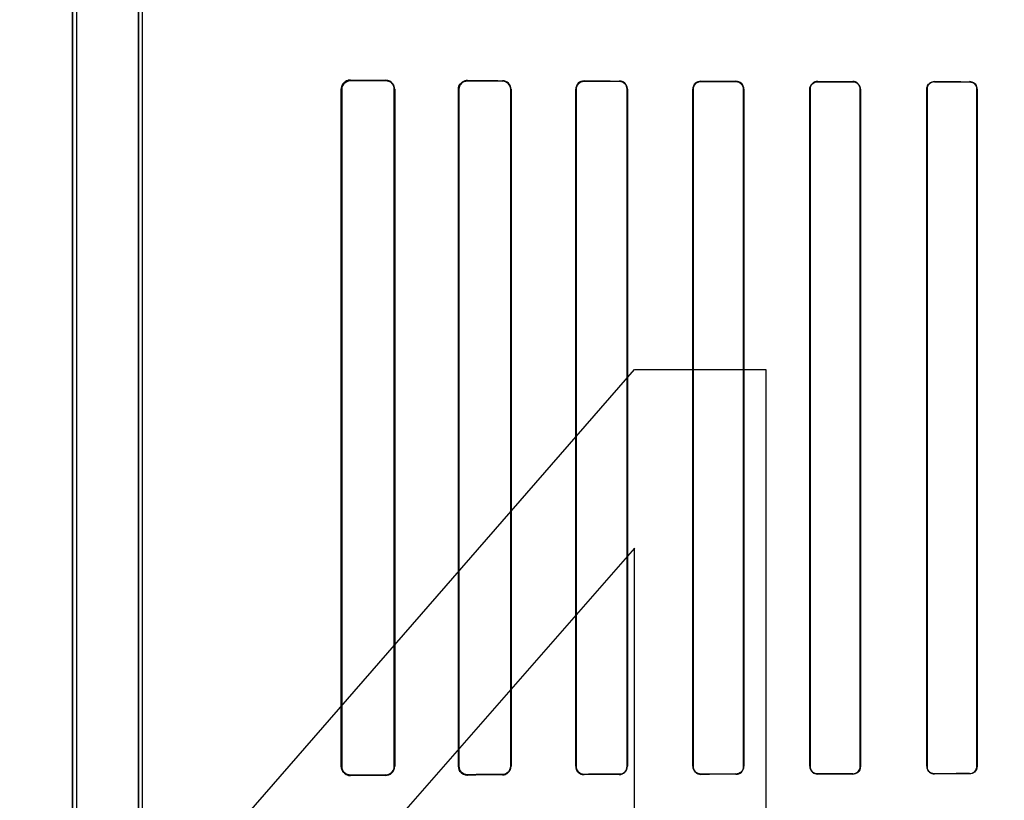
# Model space of a CAD drawing. Header units: millimetres. Extents: x 0 to 297, y 0 to 210.
# Tile 345 of 438: x 242.066 to 242.319, y 157.258 to 157.459. Entities that reach past the tile are written whole.
import ezdxf

# ---------------------------------------------------------------- set-up
doc = ezdxf.new("R2010")
doc.units = ezdxf.units.MM
doc.header["$LTSCALE"] = 16.335
doc.layers.get('0').update_dxf_attribs({"linetype": 'CONTINUOUS'})
for name, color, linetype in [('AXES_REF', 7, 'CONTINUOUS'), ('INTFCLR_1', 7, 'CONTINUOUS'), ('INTFCLR_72935', 7, 'CONTINUOUS')]:
    doc.layers.add(name, color=color, linetype=linetype)

msp = doc.modelspace()

# ---------------------------------------------------------------- linework, layer by layer
at = {"color": 7, "linetype": 'Continuous'}
for p, q in [((242.08854, 157.21387), (242.22354, 157.36898)), ((242.22354, 157.36898), (242.25729, 157.36898)), ((242.25729, 157.36898), (242.25729, 157.21387)), ((242.22354, 157.32302), (242.12791, 157.21387)), ((242.22354, 157.21387), (242.22354, 157.32302))]:
    msp.add_line(p, q, dxfattribs=at)
for radius in [5.8175, 5.817, 5.77975]:
    msp.add_circle((241.49791, 154.83398), radius, dxfattribs=at)
msp.add_arc((241.49791, 154.83398), 5.76, 278.277129, 261.722871, dxfattribs=at)
at = {"layer": 'AXES_REF', "color": 9, "linetype": 'Continuous'}
msp.add_circle((241.49791, 154.83398), 3.55715, dxfattribs=at)
at = {"layer": 'AXES_REF', "color": 7, "linetype": 'Continuous'}
msp.add_arc((241.49791, 154.83398), 5.892, 113.082666, 66.917334, dxfattribs=at)
at = {"layer": 'AXES_REF', "color": 9, "linetype": 'Continuous'}
msp.add_arc((241.49791, 154.83398), 5.30671, 94.41181, 85.58819, dxfattribs=at)
at = {"layer": 'INTFCLR_1', "color": 6, "linetype": 'Continuous'}
for p, q in [((242.07915, 156.93397), (242.07915, 158.53597)), ((242.08021, 156.93397), (242.08021, 158.53598)), ((242.09609, 157.97652), (242.09609, 157.25342)), ((242.09715, 157.25342), (242.09715, 157.97652)), ((242.14818, 157.44097), (242.14818, 157.26697)), ((242.14829, 157.44097), (242.14829, 157.26697)), ((242.16181, 157.26697), (242.16181, 157.44097)), ((242.16191, 157.26697), (242.16191, 157.44097)), ((242.17831, 157.44097), (242.17831, 157.26697)), ((242.1784, 157.44097), (242.1784, 157.26697)), ((242.19171, 157.26697), (242.19171, 157.44097)), ((242.1918, 157.26697), (242.1918, 157.44097)), ((242.20841, 157.44097), (242.20841, 157.26697)), ((242.20849, 157.44097), (242.20849, 157.26697)), ((242.22163, 157.26697), (242.22163, 157.44097)), ((242.22171, 157.26697), (242.22171, 157.44097)), ((242.23849, 157.44097), (242.23849, 157.26697)), ((242.23857, 157.44097), (242.23857, 157.26697)), ((242.25156, 157.26697), (242.25156, 157.44097)), ((242.25164, 157.26697), (242.25164, 157.44097)), ((242.26855, 157.44097), (242.26855, 157.26697)), ((242.26862, 157.44097), (242.26862, 157.26697)), ((242.28151, 157.26697), (242.28151, 157.44097)), ((242.28158, 157.26697), (242.28158, 157.44097)), ((242.2986, 157.44097), (242.2986, 157.26697)), ((242.29867, 157.44097), (242.29867, 157.26697)), ((242.31148, 157.26697), (242.31148, 157.44097)), ((242.31154, 157.26697), (242.31154, 157.44097))]:
    msp.add_line(p, q, dxfattribs=at)
at = {"layer": 'INTFCLR_1', "color": 9, "linetype": 'Continuous'}
for p, q in [((242.15058, 157.44325), (242.15058, 157.44336)), ((242.15958, 157.44332), (242.15958, 157.44321)), ((242.18058, 157.44314), (242.18058, 157.44323)), ((242.18958, 157.44319), (242.18958, 157.44311)), ((242.21058, 157.44305), (242.21058, 157.44313)), ((242.21958, 157.4431), (242.21958, 157.44303)), ((242.24058, 157.44298), (242.24058, 157.44305)), ((242.24958, 157.44303), (242.24958, 157.44296)), ((242.27058, 157.44292), (242.27058, 157.44299)), ((242.27958, 157.44298), (242.27958, 157.44291)), ((242.30058, 157.44288), (242.30058, 157.44295)), ((242.30958, 157.44294), (242.30958, 157.44287)), ((242.14818, 157.44097), (242.14829, 157.44097)), ((242.16181, 157.44097), (242.16191, 157.44097)), ((242.17831, 157.44097), (242.1784, 157.44097)), ((242.19171, 157.44097), (242.1918, 157.44097)), ((242.20841, 157.44097), (242.20849, 157.44097)), ((242.22163, 157.44097), (242.22171, 157.44097)), ((242.23849, 157.44097), (242.23857, 157.44097)), ((242.25156, 157.44097), (242.25164, 157.44097)), ((242.26855, 157.44097), (242.26862, 157.44097)), ((242.28151, 157.44097), (242.28158, 157.44097)), ((242.2986, 157.44097), (242.29867, 157.44097)), ((242.31148, 157.44097), (242.31154, 157.44097)), ((242.14829, 157.26697), (242.14818, 157.26697)), ((242.15058, 157.26458), (242.15058, 157.26469)), ((242.15958, 157.26472), (242.15958, 157.26462)), ((242.16191, 157.26697), (242.16181, 157.26697)), ((242.1784, 157.26697), (242.17831, 157.26697)), ((242.18058, 157.26471), (242.18058, 157.2648)), ((242.18958, 157.26483), (242.18958, 157.26474)), ((242.1918, 157.26697), (242.19171, 157.26697)), ((242.20849, 157.26697), (242.20841, 157.26697)), ((242.21058, 157.26481), (242.21058, 157.26489)), ((242.21958, 157.26491), (242.21958, 157.26484)), ((242.22171, 157.26697), (242.22163, 157.26697)), ((242.23857, 157.26697), (242.23849, 157.26697)), ((242.24058, 157.26489), (242.24058, 157.26496)), ((242.24958, 157.26498), (242.24958, 157.26491)), ((242.25164, 157.26697), (242.25156, 157.26697)), ((242.26862, 157.26697), (242.26855, 157.26697)), ((242.27058, 157.26495), (242.27058, 157.26502)), ((242.27958, 157.26503), (242.27958, 157.26496)), ((242.28158, 157.26697), (242.28151, 157.26697)), ((242.29867, 157.26697), (242.2986, 157.26697)), ((242.30058, 157.26499), (242.30058, 157.26506)), ((242.30958, 157.26507), (242.30958, 157.265)), ((242.31154, 157.26697), (242.31148, 157.26697))]:
    msp.add_line(p, q, dxfattribs=at)
at = {"layer": 'INTFCLR_1', "color": 7, "linetype": 'Continuous'}
for points in [[(242.15058, 157.44325), (242.1505, 157.44325), (242.15041, 157.44325), (242.15033, 157.44324), (242.15025, 157.44323), (242.15016, 157.44322), (242.15008, 157.4432), (242.15, 157.44318), (242.14992, 157.44316), (242.14984, 157.44314)], [(242.17983, 157.4431), (242.17991, 157.44313), (242.17999, 157.44315), (242.18007, 157.44317), (242.18015, 157.44319), (242.18023, 157.4432), (242.18032, 157.44321), (242.1804, 157.44322), (242.18049, 157.44323), (242.18058, 157.44323)], [(242.14985, 157.2648), (242.14992, 157.26478), (242.15, 157.26476), (242.15008, 157.26474), (242.15016, 157.26472), (242.15024, 157.26471), (242.15032, 157.2647), (242.15041, 157.26469), (242.15049, 157.26469), (242.15058, 157.26469)]]:
    msp.add_lwpolyline(points, dxfattribs=at)
at = {"layer": 'INTFCLR_1', "color": 6, "linetype": 'Continuous'}
for centre, major_axis, start_param, end_param in [((242.41008, 157.44397), (0.31293, 0), -2.548571, -2.498918), ((242.41008, 157.44397), (0.33093, 0), -2.472123, -2.429437), ((242.41008, 157.44397), (0.31293, 0), -2.394089, -2.352695), ((242.41008, 157.44397), (0.33093, 0), -2.337129, -2.300034), ((242.41008, 157.44397), (0.31293, 0), -2.262072, -2.225293), ((242.41008, 157.44397), (0.33093, 0), -2.217858, -2.184193), ((242.41008, 157.44397), (0.31293, 0), -2.143198, -2.109347), ((242.41008, 157.44397), (0.33093, 0), -2.10853, -2.077154), ((242.41008, 157.44397), (0.31293, 0), -2.032847, -2.000965), ((242.41008, 157.44397), (0.33093, 0), -2.005937, -1.976148), ((242.41008, 157.44397), (0.31293, 0), -1.928279, -1.897747), ((242.41008, 157.44397), (0.33093, 0), -1.908037, -1.879358), ((242.41008, 157.26397), (0.33093, 0), 2.429437, 2.472123), ((242.41008, 157.26397), (0.31293, 0), 2.498918, 2.548571), ((242.41008, 157.26397), (0.33093, 0), 2.300034, 2.337129), ((242.41008, 157.26397), (0.31293, 0), 2.352695, 2.394089), ((242.41008, 157.26397), (0.33093, 0), 2.184193, 2.217858), ((242.41008, 157.26397), (0.31293, 0), 2.225293, 2.262072), ((242.41008, 157.26397), (0.33093, 0), 2.077154, 2.10853), ((242.41008, 157.26397), (0.31293, 0), 2.109347, 2.143198), ((242.41008, 157.26397), (0.33093, 0), 1.976148, 2.005937), ((242.41008, 157.26397), (0.31293, 0), 2.000965, 2.032847), ((242.41008, 157.26397), (0.33093, 0), 1.879358, 1.908037), ((242.41008, 157.26397), (0.31293, 0), 1.897747, 1.928279)]:
    msp.add_ellipse(centre, major_axis=major_axis, ratio=0.003491, start_param=start_param, end_param=end_param, dxfattribs=at)
for points, knots in [([(242.15058, 157.44336), (242.15012, 157.44336), (242.14887, 157.44302), (242.14818, 157.44172), (242.14818, 157.44097)], [0, 0, 0, 0, 0.380109, 1, 1, 1, 1]), ([(242.16191, 157.44097), (242.16191, 157.44146), (242.16154, 157.44268), (242.16028, 157.44331), (242.15958, 157.44332)], [0, 0, 0, 0, 0.408903, 1, 1, 1, 1]), ([(242.16181, 157.44097), (242.16181, 157.44145), (242.16144, 157.44263), (242.16024, 157.44321), (242.15958, 157.44321)], [0, 0, 0, 0, 0.42371, 1, 1, 1, 1]), ([(242.18058, 157.44314), (242.18002, 157.44314), (242.17886, 157.44267), (242.1784, 157.44152), (242.1784, 157.44097)], [0, 0, 0, 0, 0.507363, 1, 1, 1, 1]), ([(242.1918, 157.44097), (242.1918, 157.44153), (242.19133, 157.44271), (242.19015, 157.44319), (242.18958, 157.44319)], [0, 0, 0, 0, 0.493955, 1, 1, 1, 1]), ([(242.19171, 157.44097), (242.19171, 157.44152), (242.19125, 157.44265), (242.19012, 157.44311), (242.18958, 157.44311)], [0, 0, 0, 0, 0.502704, 1, 1, 1, 1]), ([(242.21058, 157.44313), (242.21004, 157.44313), (242.20889, 157.44268), (242.20841, 157.44153), (242.20841, 157.44097)], [0, 0, 0, 0, 0.492785, 1, 1, 1, 1]), ([(242.21058, 157.44305), (242.21006, 157.44305), (242.20896, 157.44262), (242.20849, 157.44151), (242.20849, 157.44097)], [0, 0, 0, 0, 0.486809, 1, 1, 1, 1]), ([(242.22171, 157.44097), (242.22171, 157.44142), (242.22136, 157.44253), (242.22022, 157.4431), (242.21958, 157.4431)], [0, 0, 0, 0, 0.412853, 1, 1, 1, 1]), ([(242.22163, 157.44097), (242.22163, 157.44151), (242.22117, 157.44261), (242.22008, 157.44302), (242.21958, 157.44303)], [0, 0, 0, 0, 0.518695, 1, 1, 1, 1]), ([(242.24058, 157.44305), (242.24007, 157.44305), (242.23897, 157.44264), (242.23849, 157.44152), (242.23849, 157.44097)], [0, 0, 0, 0, 0.477914, 1, 1, 1, 1]), ([(242.24058, 157.44298), (242.24009, 157.44298), (242.23903, 157.44258), (242.23857, 157.44151), (242.23857, 157.44097)], [0, 0, 0, 0, 0.47417, 1, 1, 1, 1]), ([(242.25164, 157.44097), (242.25164, 157.44152), (242.25116, 157.44262), (242.25008, 157.44303), (242.24958, 157.44303)], [0, 0, 0, 0, 0.527315, 1, 1, 1, 1]), ([(242.25156, 157.44097), (242.25156, 157.44151), (242.2511, 157.44257), (242.25005, 157.44296), (242.24958, 157.44296)], [0, 0, 0, 0, 0.53053, 1, 1, 1, 1]), ([(242.27058, 157.44299), (242.2701, 157.44299), (242.26903, 157.4426), (242.26855, 157.44152), (242.26855, 157.44097)], [0, 0, 0, 0, 0.467061, 1, 1, 1, 1]), ([(242.27058, 157.44292), (242.27006, 157.44292), (242.26902, 157.44249), (242.26862, 157.44145), (242.26862, 157.44097)], [0, 0, 0, 0, 0.51824, 1, 1, 1, 1]), ([(242.28158, 157.44097), (242.28158, 157.44152), (242.28111, 157.44259), (242.28005, 157.44298), (242.27958, 157.44298)], [0, 0, 0, 0, 0.537376, 1, 1, 1, 1]), ([(242.28151, 157.44097), (242.28151, 157.4415), (242.28106, 157.44254), (242.28003, 157.44291), (242.27958, 157.44291)], [0, 0, 0, 0, 0.539273, 1, 1, 1, 1]), ([(242.30058, 157.44295), (242.30012, 157.44295), (242.29907, 157.44257), (242.2986, 157.44152), (242.2986, 157.44097)], [0, 0, 0, 0, 0.459212, 1, 1, 1, 1]), ([(242.30058, 157.44288), (242.30008, 157.44288), (242.29906, 157.44246), (242.29867, 157.44145), (242.29867, 157.44097)], [0, 0, 0, 0, 0.511255, 1, 1, 1, 1]), ([(242.31154, 157.44097), (242.31154, 157.44152), (242.31107, 157.44257), (242.31003, 157.44293), (242.30958, 157.44294)], [0, 0, 0, 0, 0.544567, 1, 1, 1, 1]), ([(242.14818, 157.26697), (242.14818, 157.26649), (242.14854, 157.26525), (242.14984, 157.26458), (242.15058, 157.26458)], [0, 0, 0, 0, 0.389879, 1, 1, 1, 1]), ([(242.15958, 157.26472), (242.16005, 157.26473), (242.16122, 157.26509), (242.16181, 157.2663), (242.16181, 157.26697)], [0, 0, 0, 0, 0.411238, 1, 1, 1, 1]), ([(242.15958, 157.26462), (242.16009, 157.26463), (242.16131, 157.26503), (242.16191, 157.26629), (242.16191, 157.26697)], [0, 0, 0, 0, 0.425931, 1, 1, 1, 1]), ([(242.17831, 157.26697), (242.17831, 157.26648), (242.1787, 157.26529), (242.17992, 157.26471), (242.18058, 157.26471)], [0, 0, 0, 0, 0.427007, 1, 1, 1, 1]), ([(242.1784, 157.26697), (242.1784, 157.26642), (242.17886, 157.26527), (242.18002, 157.2648), (242.18058, 157.2648)], [0, 0, 0, 0, 0.493346, 1, 1, 1, 1]), ([(242.18958, 157.26483), (242.19009, 157.26483), (242.19122, 157.26525), (242.19171, 157.26639), (242.19171, 157.26697)], [0, 0, 0, 0, 0.468166, 1, 1, 1, 1]), ([(242.18958, 157.26474), (242.19015, 157.26475), (242.19133, 157.26523), (242.1918, 157.26641), (242.1918, 157.26697)], [0, 0, 0, 0, 0.507763, 1, 1, 1, 1]), ([(242.20841, 157.26697), (242.20841, 157.26652), (242.20876, 157.2654), (242.20992, 157.26481), (242.21058, 157.26481)], [0, 0, 0, 0, 0.405294, 1, 1, 1, 1]), ([(242.20849, 157.26697), (242.20849, 157.26643), (242.20896, 157.26532), (242.21006, 157.26489), (242.21058, 157.26489)], [0, 0, 0, 0, 0.512318, 1, 1, 1, 1]), ([(242.21958, 157.26491), (242.22008, 157.26492), (242.22117, 157.26533), (242.22163, 157.26643), (242.22163, 157.26697)], [0, 0, 0, 0, 0.481492, 1, 1, 1, 1]), ([(242.21958, 157.26484), (242.22011, 157.26484), (242.22124, 157.26528), (242.22171, 157.26641), (242.22171, 157.26697)], [0, 0, 0, 0, 0.486437, 1, 1, 1, 1]), ([(242.23849, 157.26697), (242.23849, 157.26641), (242.23897, 157.2653), (242.24007, 157.26489), (242.24058, 157.26489)], [0, 0, 0, 0, 0.521857, 1, 1, 1, 1]), ([(242.23857, 157.26697), (242.23857, 157.26643), (242.23903, 157.26536), (242.24009, 157.26496), (242.24058, 157.26496)], [0, 0, 0, 0, 0.525899, 1, 1, 1, 1]), ([(242.24958, 157.26498), (242.25011, 157.26498), (242.25117, 157.26543), (242.25156, 157.26649), (242.25156, 157.26697)], [0, 0, 0, 0, 0.523665, 1, 1, 1, 1]), ([(242.24958, 157.26491), (242.25008, 157.26491), (242.25116, 157.26532), (242.25164, 157.26642), (242.25164, 157.26697)], [0, 0, 0, 0, 0.473342, 1, 1, 1, 1]), ([(242.26855, 157.26697), (242.26855, 157.26642), (242.26903, 157.26534), (242.2701, 157.26495), (242.27058, 157.26495)], [0, 0, 0, 0, 0.533482, 1, 1, 1, 1]), ([(242.26862, 157.26697), (242.26862, 157.26644), (242.26908, 157.26539), (242.27012, 157.26502), (242.27058, 157.26502)], [0, 0, 0, 0, 0.535916, 1, 1, 1, 1]), ([(242.27958, 157.26503), (242.28009, 157.26503), (242.28112, 157.26546), (242.28151, 157.26649), (242.28151, 157.26697)], [0, 0, 0, 0, 0.515305, 1, 1, 1, 1]), ([(242.27958, 157.26496), (242.28005, 157.26496), (242.28111, 157.26535), (242.28158, 157.26642), (242.28158, 157.26697)], [0, 0, 0, 0, 0.463766, 1, 1, 1, 1]), ([(242.2986, 157.26697), (242.2986, 157.26642), (242.29907, 157.26536), (242.30012, 157.26499), (242.30058, 157.26499)], [0, 0, 0, 0, 0.541842, 1, 1, 1, 1]), ([(242.30958, 157.26507), (242.31007, 157.26507), (242.31108, 157.26549), (242.31148, 157.26649), (242.31148, 157.26697)], [0, 0, 0, 0, 0.509133, 1, 1, 1, 1]), ([(242.31154, 157.26697), (242.31154, 157.26642), (242.31106, 157.26537), (242.31003, 157.265), (242.30958, 157.265)], [0, 0, 0, 0, 0.55118, 1, 1, 1, 1])]:
    msp.add_open_spline(points, degree=3, knots=knots, dxfattribs=at)
at = {"layer": 'INTFCLR_1', "color": 7, "linetype": 'Continuous'}
for points, knots in [([(242.15058, 157.44325), (242.15003, 157.44325), (242.14882, 157.44282), (242.14828, 157.44159), (242.14829, 157.44097)], [0, 0, 0, 0, 0.470755, 1, 1, 1, 1]), ([(242.18058, 157.44323), (242.18012, 157.44322), (242.17894, 157.44288), (242.17831, 157.44166), (242.17831, 157.44097)], [0, 0, 0, 0, 0.401574, 1, 1, 1, 1]), ([(242.14829, 157.26697), (242.14829, 157.26646), (242.14869, 157.26525), (242.14992, 157.2647), (242.15058, 157.26469)], [0, 0, 0, 0, 0.4352, 1, 1, 1, 1])]:
    msp.add_open_spline(points, degree=3, knots=knots, dxfattribs=at)
for points in [[(242.14984, 157.44314), (242.14935, 157.44297), (242.14863, 157.44269), (242.14863, 157.44217)], [(242.17831, 157.44097), (242.17831, 157.44149), (242.17836, 157.44226), (242.17884, 157.44242)], [(242.14829, 157.26697), (242.14829, 157.26644), (242.14833, 157.26565), (242.14883, 157.26549)]]:
    msp.add_open_spline(points, degree=3, dxfattribs=at)
at = {"layer": 'INTFCLR_1', "color": 6, "linetype": 'Continuous'}
for points in [[(242.31148, 157.44097), (242.31148, 157.4415), (242.31133, 157.44242), (242.3108, 157.44242)], [(242.29867, 157.26697), (242.29867, 157.26644), (242.2988, 157.26552), (242.29933, 157.26553)]]:
    msp.add_open_spline(points, degree=3, dxfattribs=at)
at = {"layer": 'INTFCLR_72935', "color": 6, "linetype": 'Continuous'}
for p, q in [((242.07915, 158.53597), (242.07915, 156.93397)), ((242.08021, 156.93397), (242.08021, 158.53599)), ((242.09609, 157.25058), (242.09609, 157.97936)), ((242.09715, 157.25166), (242.09715, 157.97828)), ((242.14818, 157.26697), (242.14818, 157.44097)), ((242.14829, 157.26697), (242.14829, 157.44097)), ((242.16181, 157.44097), (242.16181, 157.26697)), ((242.16191, 157.44097), (242.16191, 157.26697)), ((242.17831, 157.26697), (242.17831, 157.44097)), ((242.1784, 157.26697), (242.1784, 157.44097)), ((242.19171, 157.44097), (242.19171, 157.26697)), ((242.1918, 157.44097), (242.1918, 157.26697)), ((242.20841, 157.26697), (242.20841, 157.44097)), ((242.20849, 157.26697), (242.20849, 157.44097)), ((242.22163, 157.44097), (242.22163, 157.26697)), ((242.22171, 157.44097), (242.22171, 157.26697)), ((242.23849, 157.26697), (242.23849, 157.44097)), ((242.23857, 157.26697), (242.23857, 157.44097)), ((242.25156, 157.44097), (242.25156, 157.26697)), ((242.25164, 157.44097), (242.25164, 157.26697)), ((242.26855, 157.26697), (242.26855, 157.44097)), ((242.26862, 157.26697), (242.26862, 157.44097)), ((242.28151, 157.44097), (242.28151, 157.26697)), ((242.28158, 157.44097), (242.28158, 157.26697)), ((242.2986, 157.26697), (242.2986, 157.44097)), ((242.29867, 157.26697), (242.29867, 157.44097)), ((242.31148, 157.44097), (242.31148, 157.26697)), ((242.31154, 157.44097), (242.31154, 157.26697))]:
    msp.add_line(p, q, dxfattribs=at)
at = {"layer": 'INTFCLR_72935', "color": 9, "linetype": 'Continuous'}
for p, q in [((242.15058, 157.44336), (242.15058, 157.44325)), ((242.15958, 157.44321), (242.15958, 157.44332)), ((242.18058, 157.44323), (242.18058, 157.44314)), ((242.18958, 157.44311), (242.18958, 157.44319)), ((242.21058, 157.44313), (242.21058, 157.44305)), ((242.21958, 157.44303), (242.21958, 157.4431)), ((242.24058, 157.44305), (242.24058, 157.44298)), ((242.24958, 157.44296), (242.24958, 157.44303)), ((242.27058, 157.44299), (242.27058, 157.44292)), ((242.27958, 157.44291), (242.27958, 157.44298)), ((242.30058, 157.44295), (242.30058, 157.44288)), ((242.30958, 157.44287), (242.30958, 157.44294)), ((242.14829, 157.44097), (242.14818, 157.44097)), ((242.16191, 157.44097), (242.16181, 157.44097)), ((242.1784, 157.44097), (242.17831, 157.44097)), ((242.1918, 157.44097), (242.19171, 157.44097)), ((242.20849, 157.44097), (242.20841, 157.44097)), ((242.22171, 157.44097), (242.22163, 157.44097)), ((242.23857, 157.44097), (242.23849, 157.44097)), ((242.25164, 157.44097), (242.25156, 157.44097)), ((242.26862, 157.44097), (242.26855, 157.44097)), ((242.28158, 157.44097), (242.28151, 157.44097)), ((242.29867, 157.44097), (242.2986, 157.44097)), ((242.31154, 157.44097), (242.31148, 157.44097)), ((242.14818, 157.26697), (242.14829, 157.26697)), ((242.15058, 157.26469), (242.15058, 157.26458)), ((242.15958, 157.26462), (242.15958, 157.26472)), ((242.16181, 157.26697), (242.16191, 157.26697)), ((242.17831, 157.26697), (242.1784, 157.26697)), ((242.18058, 157.2648), (242.18058, 157.26471)), ((242.18958, 157.26474), (242.18958, 157.26483)), ((242.19171, 157.26697), (242.1918, 157.26697)), ((242.20841, 157.26697), (242.20849, 157.26697)), ((242.21058, 157.26489), (242.21058, 157.26481)), ((242.21958, 157.26484), (242.21958, 157.26491)), ((242.22163, 157.26697), (242.22171, 157.26697)), ((242.23849, 157.26697), (242.23857, 157.26697)), ((242.24058, 157.26496), (242.24058, 157.26489)), ((242.24958, 157.26491), (242.24958, 157.26498)), ((242.25156, 157.26697), (242.25164, 157.26697)), ((242.26855, 157.26697), (242.26862, 157.26697)), ((242.27058, 157.26502), (242.27058, 157.26495)), ((242.27958, 157.26496), (242.27958, 157.26503)), ((242.28151, 157.26697), (242.28158, 157.26697)), ((242.2986, 157.26697), (242.29867, 157.26697)), ((242.30058, 157.26506), (242.30058, 157.26499)), ((242.30958, 157.265), (242.30958, 157.26507)), ((242.31148, 157.26697), (242.31154, 157.26697))]:
    msp.add_line(p, q, dxfattribs=at)
at = {"layer": 'INTFCLR_72935', "color": 7, "linetype": 'Continuous'}
for points in [[(242.15058, 157.44336), (242.15049, 157.44336), (242.1504, 157.44335), (242.15031, 157.44335), (242.15022, 157.44333), (242.15014, 157.44332), (242.15006, 157.44331), (242.14998, 157.44329), (242.14991, 157.44327), (242.14983, 157.44324)], [(242.14985, 157.44314), (242.14992, 157.44316), (242.15, 157.44318), (242.15008, 157.4432), (242.15016, 157.44322), (242.15024, 157.44323), (242.15032, 157.44324), (242.15041, 157.44325), (242.15049, 157.44325), (242.15058, 157.44325)], [(242.14983, 157.2647), (242.14991, 157.26467), (242.14998, 157.26465), (242.15006, 157.26463), (242.15014, 157.26462), (242.15022, 157.2646), (242.15031, 157.26459), (242.1504, 157.26459), (242.15049, 157.26458), (242.15058, 157.26458)], [(242.15058, 157.26469), (242.1505, 157.26469), (242.15041, 157.26469), (242.15033, 157.2647), (242.15025, 157.26471), (242.15016, 157.26472), (242.15008, 157.26474), (242.15, 157.26476), (242.14992, 157.26478), (242.14984, 157.2648)], [(242.17983, 157.26484), (242.17991, 157.26481), (242.17999, 157.26479), (242.18007, 157.26477), (242.18015, 157.26475), (242.18023, 157.26474), (242.18032, 157.26473), (242.1804, 157.26472), (242.18049, 157.26471), (242.18058, 157.26471)]]:
    msp.add_lwpolyline(points, dxfattribs=at)
at = {"layer": 'INTFCLR_72935', "color": 6, "linetype": 'Continuous'}
for centre, major_axis, start_param, end_param in [((242.41008, 157.44397), (0.31293, 0), -2.548571, -2.498918), ((242.41008, 157.44397), (0.33093, 0), -2.472123, -2.429437), ((242.41008, 157.44397), (0.31293, 0), -2.394089, -2.352695), ((242.41008, 157.44397), (0.33093, 0), -2.337129, -2.300034), ((242.41008, 157.44397), (0.31293, 0), -2.262072, -2.225293), ((242.41008, 157.44397), (0.33093, 0), -2.217858, -2.184193), ((242.41008, 157.44397), (0.31293, 0), -2.143198, -2.109347), ((242.41008, 157.44397), (0.33093, 0), -2.10853, -2.077154), ((242.41008, 157.44397), (0.31293, 0), -2.032847, -2.000965), ((242.41008, 157.44397), (0.33093, 0), -2.005937, -1.976148), ((242.41008, 157.44397), (0.31293, 0), -1.928279, -1.897747), ((242.41008, 157.44397), (0.33093, 0), -1.908037, -1.879358), ((242.41008, 157.26397), (0.33093, 0), 2.429437, 2.472123), ((242.41008, 157.26397), (0.31293, 0), 2.498918, 2.548571), ((242.41008, 157.26397), (0.33093, 0), 2.300034, 2.337129), ((242.41008, 157.26397), (0.31293, 0), 2.352695, 2.394089), ((242.41008, 157.26397), (0.33093, 0), 2.184193, 2.217858), ((242.41008, 157.26397), (0.31293, 0), 2.225293, 2.262072), ((242.41008, 157.26397), (0.33093, 0), 2.077154, 2.10853), ((242.41008, 157.26397), (0.31293, 0), 2.109347, 2.143198), ((242.41008, 157.26397), (0.33093, 0), 1.976148, 2.005937), ((242.41008, 157.26397), (0.31293, 0), 2.000965, 2.032847), ((242.41008, 157.26397), (0.33093, 0), 1.879358, 1.908037), ((242.41008, 157.26397), (0.31293, 0), 1.897747, 1.928279)]:
    msp.add_ellipse(centre, major_axis=major_axis, ratio=0.003491, start_param=start_param, end_param=end_param, dxfattribs=at)
at = {"layer": 'INTFCLR_72935', "color": 7, "linetype": 'Continuous'}
for points, knots in [([(242.14818, 157.44097), (242.14818, 157.44145), (242.14854, 157.4427), (242.14984, 157.44335), (242.15058, 157.44336)], [0, 0, 0, 0, 0.39445, 1, 1, 1, 1]), ([(242.14829, 157.44097), (242.14829, 157.44148), (242.14869, 157.44269), (242.14992, 157.44324), (242.15058, 157.44325)], [0, 0, 0, 0, 0.4352, 1, 1, 1, 1]), ([(242.15058, 157.26458), (242.15005, 157.26459), (242.14879, 157.26498), (242.14817, 157.26627), (242.14818, 157.26697)], [0, 0, 0, 0, 0.430714, 1, 1, 1, 1]), ([(242.15058, 157.26469), (242.15003, 157.26469), (242.14882, 157.26512), (242.14828, 157.26635), (242.14829, 157.26697)], [0, 0, 0, 0, 0.470755, 1, 1, 1, 1]), ([(242.18058, 157.26471), (242.18012, 157.26472), (242.17894, 157.26506), (242.17831, 157.26628), (242.17831, 157.26697)], [0, 0, 0, 0, 0.401573, 1, 1, 1, 1])]:
    msp.add_open_spline(points, degree=3, knots=knots, dxfattribs=at)
for points in [[(242.14829, 157.44097), (242.14829, 157.4415), (242.14833, 157.44229), (242.14883, 157.44245)], [(242.14984, 157.2648), (242.14935, 157.26497), (242.14863, 157.26525), (242.14863, 157.26577)], [(242.17831, 157.26697), (242.17831, 157.26645), (242.17836, 157.26568), (242.17884, 157.26552)]]:
    msp.add_open_spline(points, degree=3, dxfattribs=at)
at = {"layer": 'INTFCLR_72935', "color": 6, "linetype": 'Continuous'}
for points, knots in [([(242.16191, 157.44097), (242.16191, 157.44148), (242.16151, 157.44271), (242.16026, 157.44331), (242.15958, 157.44332)], [0, 0, 0, 0, 0.428557, 1, 1, 1, 1]), ([(242.15958, 157.44321), (242.16005, 157.44321), (242.16122, 157.44285), (242.16181, 157.44164), (242.16181, 157.44097)], [0, 0, 0, 0, 0.411212, 1, 1, 1, 1]), ([(242.17831, 157.44097), (242.17831, 157.44146), (242.1787, 157.44265), (242.17992, 157.44323), (242.18058, 157.44323)], [0, 0, 0, 0, 0.427007, 1, 1, 1, 1]), ([(242.1784, 157.44097), (242.1784, 157.44152), (242.17886, 157.44268), (242.18002, 157.44314), (242.18058, 157.44314)], [0, 0, 0, 0, 0.497304, 1, 1, 1, 1]), ([(242.1918, 157.44097), (242.1918, 157.44153), (242.19133, 157.44271), (242.19015, 157.44319), (242.18958, 157.44319)], [0, 0, 0, 0, 0.495699, 1, 1, 1, 1]), ([(242.18958, 157.44311), (242.19013, 157.44311), (242.19126, 157.44264), (242.19171, 157.44151), (242.19171, 157.44097)], [0, 0, 0, 0, 0.504204, 1, 1, 1, 1]), ([(242.21058, 157.44313), (242.21003, 157.44313), (242.20888, 157.44267), (242.20841, 157.44152), (242.20841, 157.44097)], [0, 0, 0, 0, 0.499305, 1, 1, 1, 1]), ([(242.20849, 157.44097), (242.20849, 157.44152), (242.20896, 157.44263), (242.21007, 157.44305), (242.21058, 157.44305)], [0, 0, 0, 0, 0.51765, 1, 1, 1, 1]), ([(242.22171, 157.44097), (242.22171, 157.44153), (242.22123, 157.44267), (242.2201, 157.4431), (242.21958, 157.4431)], [0, 0, 0, 0, 0.516983, 1, 1, 1, 1]), ([(242.21958, 157.44303), (242.22009, 157.44302), (242.22118, 157.4426), (242.22163, 157.44151), (242.22163, 157.44097)], [0, 0, 0, 0, 0.488803, 1, 1, 1, 1]), ([(242.24058, 157.44305), (242.24006, 157.44305), (242.23895, 157.44263), (242.23849, 157.44152), (242.23849, 157.44097)], [0, 0, 0, 0, 0.486225, 1, 1, 1, 1]), ([(242.23857, 157.44097), (242.23857, 157.44152), (242.23904, 157.44259), (242.2401, 157.44298), (242.24058, 157.44298)], [0, 0, 0, 0, 0.532615, 1, 1, 1, 1]), ([(242.25164, 157.44097), (242.25164, 157.44153), (242.25116, 157.44263), (242.25007, 157.44303), (242.24958, 157.44303)], [0, 0, 0, 0, 0.531503, 1, 1, 1, 1]), ([(242.24958, 157.44296), (242.25012, 157.44296), (242.25118, 157.4425), (242.25156, 157.44145), (242.25156, 157.44097)], [0, 0, 0, 0, 0.529302, 1, 1, 1, 1]), ([(242.26855, 157.44097), (242.26855, 157.44152), (242.26903, 157.4426), (242.2701, 157.44299), (242.27058, 157.44299)], [0, 0, 0, 0, 0.533482, 1, 1, 1, 1]), ([(242.26862, 157.44097), (242.26862, 157.44151), (242.26909, 157.44256), (242.27012, 157.44292), (242.27058, 157.44292)], [0, 0, 0, 0, 0.543266, 1, 1, 1, 1]), ([(242.28158, 157.44097), (242.28158, 157.44152), (242.2811, 157.4426), (242.28005, 157.44298), (242.27958, 157.44298)], [0, 0, 0, 0, 0.542611, 1, 1, 1, 1]), ([(242.27958, 157.44291), (242.28009, 157.44291), (242.28113, 157.44247), (242.28151, 157.44144), (242.28151, 157.44097)], [0, 0, 0, 0, 0.520593, 1, 1, 1, 1]), ([(242.2986, 157.44097), (242.2986, 157.44152), (242.29907, 157.44257), (242.30012, 157.44295), (242.30058, 157.44295)], [0, 0, 0, 0, 0.541843, 1, 1, 1, 1]), ([(242.30958, 157.44287), (242.31008, 157.44287), (242.31109, 157.44245), (242.31148, 157.44144), (242.31148, 157.44097)], [0, 0, 0, 0, 0.512924, 1, 1, 1, 1]), ([(242.16181, 157.26697), (242.16181, 157.26649), (242.16144, 157.26531), (242.16024, 157.26473), (242.15958, 157.26472)], [0, 0, 0, 0, 0.42371, 1, 1, 1, 1]), ([(242.15958, 157.26462), (242.16014, 157.26463), (242.16138, 157.26509), (242.16191, 157.26634), (242.16191, 157.26697)], [0, 0, 0, 0, 0.472258, 1, 1, 1, 1]), ([(242.18058, 157.2648), (242.18001, 157.2648), (242.17885, 157.26528), (242.1784, 157.26643), (242.1784, 157.26697)], [0, 0, 0, 0, 0.511057, 1, 1, 1, 1]), ([(242.19171, 157.26697), (242.19171, 157.26642), (242.19125, 157.26528), (242.19012, 157.26483), (242.18958, 157.26483)], [0, 0, 0, 0, 0.505329, 1, 1, 1, 1]), ([(242.18958, 157.26474), (242.19003, 157.26475), (242.19119, 157.2651), (242.1918, 157.26629), (242.1918, 157.26697)], [0, 0, 0, 0, 0.400719, 1, 1, 1, 1]), ([(242.20841, 157.26697), (242.20841, 157.26641), (242.20889, 157.26525), (242.21004, 157.26481), (242.21058, 157.26481)], [0, 0, 0, 0, 0.510846, 1, 1, 1, 1]), ([(242.21058, 157.26489), (242.21005, 157.26489), (242.20895, 157.26533), (242.20849, 157.26643), (242.20849, 157.26697)], [0, 0, 0, 0, 0.494361, 1, 1, 1, 1]), ([(242.22163, 157.26697), (242.22163, 157.26642), (242.22116, 157.26533), (242.22008, 157.26492), (242.21958, 157.26491)], [0, 0, 0, 0, 0.522602, 1, 1, 1, 1]), ([(242.21958, 157.26484), (242.22012, 157.26484), (242.22124, 157.26529), (242.22171, 157.26642), (242.22171, 157.26697)], [0, 0, 0, 0, 0.493578, 1, 1, 1, 1]), ([(242.23849, 157.26697), (242.23849, 157.26641), (242.23897, 157.26529), (242.24008, 157.26489), (242.24058, 157.26489)], [0, 0, 0, 0, 0.528383, 1, 1, 1, 1]), ([(242.24058, 157.26496), (242.24009, 157.26496), (242.23903, 157.26536), (242.23857, 157.26643), (242.23857, 157.26697)], [0, 0, 0, 0, 0.47417, 1, 1, 1, 1]), ([(242.25156, 157.26697), (242.25156, 157.26643), (242.2511, 157.26537), (242.25005, 157.26498), (242.24958, 157.26498)], [0, 0, 0, 0, 0.535113, 1, 1, 1, 1]), ([(242.24958, 157.26491), (242.25008, 157.26491), (242.25117, 157.26532), (242.25164, 157.26642), (242.25164, 157.26697)], [0, 0, 0, 0, 0.479796, 1, 1, 1, 1]), ([(242.26855, 157.26697), (242.26855, 157.26641), (242.26904, 157.26533), (242.2701, 157.26495), (242.27058, 157.26495)], [0, 0, 0, 0, 0.540749, 1, 1, 1, 1]), ([(242.27058, 157.26502), (242.27006, 157.26502), (242.26901, 157.26546), (242.26862, 157.2665), (242.26862, 157.26697)], [0, 0, 0, 0, 0.524781, 1, 1, 1, 1]), ([(242.28158, 157.26697), (242.28158, 157.26642), (242.28111, 157.26535), (242.28005, 157.26496), (242.27958, 157.26496)], [0, 0, 0, 0, 0.537377, 1, 1, 1, 1]), ([(242.2986, 157.26697), (242.2986, 157.26642), (242.29908, 157.26536), (242.30012, 157.26499), (242.30058, 157.26499)], [0, 0, 0, 0, 0.549585, 1, 1, 1, 1]), ([(242.30058, 157.26506), (242.30007, 157.26506), (242.29906, 157.26549), (242.29867, 157.2665), (242.29867, 157.26697)], [0, 0, 0, 0, 0.516943, 1, 1, 1, 1]), ([(242.31154, 157.26697), (242.31154, 157.26642), (242.31107, 157.26537), (242.31003, 157.265), (242.30958, 157.265)], [0, 0, 0, 0, 0.544567, 1, 1, 1, 1])]:
    msp.add_open_spline(points, degree=3, knots=knots, dxfattribs=at)
for points in [[(242.29867, 157.44097), (242.29867, 157.44151), (242.29881, 157.44243), (242.29934, 157.44243)], [(242.31154, 157.44097), (242.31154, 157.44152), (242.3114, 157.44247), (242.31084, 157.44247)], [(242.28151, 157.26697), (242.28151, 157.26643), (242.28138, 157.2655), (242.28084, 157.2655)], [(242.31148, 157.26697), (242.31148, 157.26644), (242.31133, 157.26552), (242.3108, 157.26552)]]:
    msp.add_open_spline(points, degree=3, dxfattribs=at)

doc.saveas('drawing.dxf')
